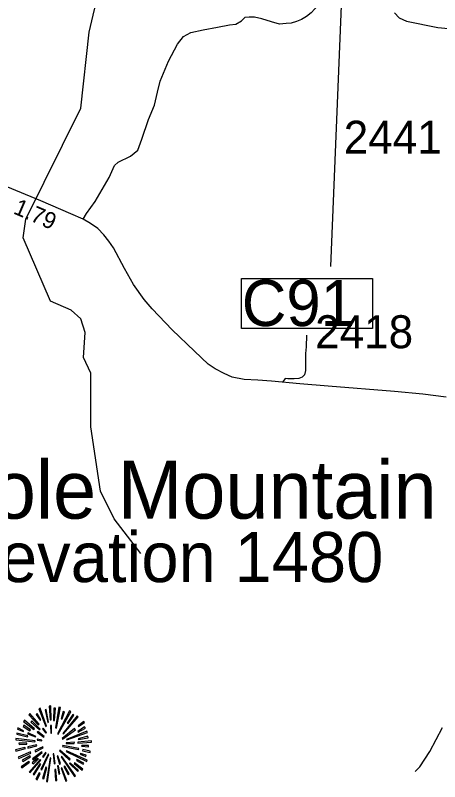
# Model space of a CAD drawing. Extents: x 1248089 to 1457196, y 820910 to 988753.
# Drawn here: x 1383196 to 1386417, y 869405 to 875215 of the extents above; entities that cross this region are included whole.
import ezdxf

# ---------------------------------------------------------------- set-up
doc = ezdxf.new("R2010")
doc.units = 0
for name, color, linetype in [('Exist Geographical Mountain Summit CELL', 7, 'Continuous'), ('Exist Geographical Mountain Summit Elevation Number Label', 7, 'Continuous'), ('Exist Geographical Mountain Summit Label', 7, 'Continuous'), ('Exist Hydrographic Misc Water Feature', 7, 'Continuous'), ('Exist Road Non-System Type 51', 7, 'Continuous'), ('Exist Road Primary US Structure Culvert Number Label', 7, 'Continuous'), ('Exist Road Secondary Type 51 Attributed', 7, 'Continuous'), ('Prop GRAU CAT1 Cell', 7, 'Continuous'), ('Prop Lane Lines', 7, 'Continuous')]:
    doc.layers.add(name, color=color, linetype=linetype)

msp = doc.modelspace()

# ---------------------------------------------------------------- linework, layer by layer
at = {"layer": 'Exist Geographical Mountain Summit CELL'}
for points in [[(1383375.3, 869958), (1383427.7, 869824.3), (1383433.6, 869826.3), (1383385.6, 869963.1)], [(1383443, 869854.1), (1383448.1, 869855.5), (1383430, 869951.4), (1383421.2, 869949.2)], [(1383452.5, 869976.9), (1383460.6, 869872.9), (1383467, 869873.7), (1383464.2, 869979)], [(1383484.5, 869868.6), (1383492.4, 869868.6), (1383499.6, 869963.1), (1383488.8, 869963.1)], [(1383508.5, 869811.8), (1383538.3, 869966), (1383527.3, 869969.6), (1383501.9, 869813.4)], [(1383514.9, 869768.3), (1383520.8, 869764.7), (1383618.1, 869933.9), (1383607.2, 869941.3)], [(1383543.9, 869882.3), (1383550.6, 869880.1), (1383569.5, 869933.9), (1383560, 869937.5)], [(1383298.4, 869911.5), (1383370.3, 869836.6), (1383376.9, 869841.6), (1383306.4, 869920.9)], [(1383353.5, 869914.4), (1383384.8, 869870.8), (1383388.5, 869873.7), (1383361.6, 869922.4)], [(1383557.1, 869771.2), (1383561.5, 869766.8), (1383672.7, 869895.4), (1383664.6, 869904.9)], [(1383632, 869914.4), (1383589.8, 869847.5), (1383595.7, 869845.2), (1383640.6, 869907.9)], [(1383255.5, 869824.3), (1383307.1, 869791.5), (1383311.5, 869796.7), (1383261.3, 869832.2)], [(1383257.7, 869862), (1383336.9, 869801), (1383341.3, 869805.4), (1383265, 869870.8)], [(1383314.3, 869856.1), (1383379.7, 869798.1), (1383384.1, 869802.4), (1383320.1, 869866.4)], [(1383463.4, 869830.1), (1383466.2, 869771.9), (1383471.4, 869772.5), (1383471.4, 869830.8)], [(1383672.7, 869781.4), (1383727.8, 869811.2), (1383722.1, 869821.3), (1383669.9, 869786.5)], [(1383672.7, 869827.1), (1383676.3, 869822.1), (1383722.1, 869854.7), (1383714.8, 869862)], [(1383206.1, 869763.9), (1383288.9, 869745), (1383291.1, 869751.5), (1383208.3, 869773.3)], [(1383211.9, 869802.4), (1383256.9, 869785), (1383259.1, 869790.9), (1383214.8, 869812.6)], [(1383288.9, 869768.3), (1383349.9, 869744.3), (1383352.2, 869748.6), (1383293.3, 869776.4)], [(1383361.6, 869779.2), (1383411.8, 869741.3), (1383416, 869747.1), (1383366.7, 869785.7)], [(1383400.9, 869805.4), (1383428.5, 869772.5), (1383432.8, 869776.9), (1383407.4, 869811.2)], [(1383550.6, 869731.2), (1383554.2, 869726.1), (1383651.5, 869798.1), (1383645.1, 869806.8)], [(1383584.6, 869725.4), (1383586.9, 869720.9), (1383743.1, 869778.4), (1383739.5, 869787.8)], [(1383200.9, 869721.7), (1383344.9, 869707.9), (1383345.5, 869713.7), (1383200.9, 869731.8)], [(1383362.3, 869719.6), (1383396.5, 869715.2), (1383397.3, 869719.6), (1383363.8, 869728.2)], [(1383582.6, 869700), (1383582.6, 869694.2), (1383642.9, 869694.2), (1383644.3, 869704.3)], [(1383669.1, 869697.8), (1383773.7, 869704.3), (1383774.4, 869713.7), (1383669.9, 869704.3)], [(1383676.3, 869725.4), (1383749.8, 869738.5), (1383746.8, 869749.4), (1383673.5, 869729.8)], [(1383198.1, 869646.2), (1383200.9, 869636), (1383273, 869657.1), (1383268.6, 869663.6)], [(1383225.1, 869686.9), (1383284.5, 869689.8), (1383284.5, 869697), (1383222.8, 869697)], [(1383289.7, 869668.8), (1383291.8, 869659.3), (1383358, 869676), (1383356.6, 869683.3)], [(1383344.9, 869640.4), (1383349.3, 869630.9), (1383406.7, 869661.3), (1383404.6, 869668)], [(1383553.4, 869672.4), (1383674.9, 869648.4), (1383677.1, 869657.1), (1383555.6, 869679.6)], [(1383698.9, 869673.8), (1383751.9, 869669.4), (1383751.9, 869678.1), (1383699.7, 869680.2)], [(1383706.9, 869639.6), (1383763.5, 869625.1), (1383764.9, 869636), (1383708.9, 869648.4)], [(1383217.6, 869590.9), (1383222.8, 869581.6), (1383313.7, 869621.5), (1383310.7, 869630.9)], [(1383252.6, 869559), (1383310.7, 869592.4), (1383306.4, 869599.7), (1383248.2, 869569.1)], [(1383325.2, 869577.9), (1383331, 869570.5), (1383400.1, 869627.3), (1383396.5, 869632.3)], [(1383388.5, 869497.9), (1383397.3, 869494.3), (1383450.3, 869611.2), (1383445.3, 869612.8)], [(1383402.3, 869596.7), (1383408.8, 869590.9), (1383429.2, 869623.6), (1383425.5, 869626.5)], [(1383482.3, 869615), (1383490.2, 869540.9), (1383499, 869541.4), (1383488.8, 869616.4)], [(1383514.3, 869597.5), (1383531.7, 869537.8), (1383539.7, 869541.4), (1383518.5, 869599.7)], [(1383531, 869638.2), (1383608, 869567.6), (1383613.1, 869576.4), (1383534.6, 869642.6)], [(1383543.3, 869593), (1383644.3, 869443.4), (1383651.5, 869449.2), (1383548.3, 869595.3)], [(1383581, 869633.1), (1383737.4, 869556.7), (1383741, 869567.6), (1383584.1, 869638.9)], [(1383688, 869612.8), (1383730.1, 869596.7), (1383733.7, 869605.5), (1383690.8, 869619.2)], [(1383240.2, 869517.5), (1383246, 869509.5), (1383302.8, 869551.7), (1383297.6, 869558.2)], [(1383302, 869478.2), (1383307.8, 869473.2), (1383389.3, 869568.4), (1383383.4, 869572.7)], [(1383332.6, 869540.9), (1383371.1, 869577.1), (1383364.4, 869581.6), (1383323.7, 869547.3)], [(1383382, 869540.9), (1383331.8, 869462.3), (1383338.2, 869457.3), (1383390, 869536.4)], [(1383431.3, 869407.1), (1383440.8, 869404.9), (1383466.2, 869583.6), (1383459.8, 869585.2)], [(1383608, 869541.4), (1383668.3, 869483.3), (1383674.9, 869488.5), (1383612.4, 869546.5)], [(1383641.4, 869542.9), (1383702.5, 869491.3), (1383708.9, 869498.6), (1383645.1, 869548.1)], [(1383659.6, 869564.8), (1383709.7, 869538.6), (1383714.8, 869545.9), (1383664, 869572.7)], [(1383352.2, 869423.8), (1383361.6, 869418), (1383383.4, 869467.3), (1383376.9, 869471.7)], [(1383411.8, 869427.5), (1383435.7, 869513.1), (1383428.5, 869513.9), (1383403, 869429.5)], [(1383494.6, 869497.9), (1383501.9, 869413), (1383509.9, 869415), (1383503.3, 869497.9)], [(1383533.8, 869464.5), (1383523, 869524.1), (1383516.4, 869524.1), (1383525.2, 869462.3)], [(1383543.3, 869507.4), (1383578.2, 869407.8), (1383586.9, 869411.4), (1383549.1, 869508.8)], [(1383564.3, 869518.9), (1383596.3, 869460.1), (1383604.4, 869464.5), (1383571.7, 869521.9)]]:
    msp.add_lwpolyline(points, close=True, dxfattribs=at)
at = {"layer": 'Exist Hydrographic Misc Water Feature'}
for points in [[(1384148.8, 871134.5), (1383945.8, 871397.8), (1383841.8, 871606.8), (1383768.8, 872094.1), (1383768.8, 872501.2), (1383712.8, 872620.5), (1383724.8, 872810.7), (1383693.8, 872913.1), (1383619.8, 872980.1), (1383462.8, 873049), (1383255.7, 873529.2), (1383275.8, 873669.9), (1383693.8, 874511.9), (1383755.7, 875088.4), (1383828.7, 875402), (1383832.7, 875595.6), (1383789.8, 875928.1), (1383684.8, 876087.8), (1383670.7, 876239), (1383725.8, 876471), (1383664.8, 876748.1), (1383326.4, 877192.6), (1383286.8, 877415.5), (1383288.7, 877507.4)], [(1386230.4, 869482.3), (1386265.2, 869516.9), (1386342.1, 869634.9), (1386438.4, 869816.5)]]:
    msp.add_lwpolyline(points, dxfattribs=at)
at = {"layer": 'Exist Road Non-System Type 51'}
for points in [[(1385910.2, 875624.9), (1385825, 875642.7), (1385800.6, 875642.7), (1385785.4, 875638.2), (1385767.2, 875626.4), (1385739.8, 875608.7), (1385682, 875540.8), (1385567.9, 875385.7), (1385497.9, 875294.2), (1385442.3, 875235.1), (1385405.8, 875207.1), (1385367.8, 875183.4), (1385329.7, 875168.7), (1385290.2, 875156.9), (1385250.6, 875152.4), (1385201.9, 875149.5), (1385141.1, 875165.7), (1385068, 875187.9), (1385011.7, 875202.6), (1384970.6, 875202.6), (1384938.7, 875199.7)], [(1386073.8, 875233.7), (1386110.3, 875195.3), (1386165.1, 875170.2), (1386403.9, 875122.9), (1386483.8, 875115.5), (1386509.7, 875103.7), (1386524.9, 875088.9), (1386529.5, 875071.2), (1386527.9, 875050.6), (1386520.3, 875012.2), (1386493, 874938.3), (1386483.8, 874914.7), (1386494.5, 874888.1), (1386512.7, 874866), (1386529.5, 874858.6), (1386552.3, 874842.4), (1386558.4, 874820.2), (1386552.3, 874672.5), (1386571.3, 874588.4), (1386585, 874526.4), (1386600.2, 874501.3), (1386615.4, 874486.5), (1386638.3, 874474.7), (1386665.7, 874462)], [(1383709.8, 873668.9), (1383735.5, 873714), (1383802.6, 873802.8), (1383908.1, 873985), (1383948.8, 874076.2), (1383977.6, 874102.6), (1384071, 874148.1), (1384126.1, 874193.7), (1384157.3, 874275.2), (1384207.6, 874426.3), (1384253.2, 874534.3), (1384274.7, 874632.6), (1384296.3, 874716.5), (1384358.6, 874867.6), (1384428, 874995.9), (1384473.5, 875055.8), (1384528.6, 875084.6), (1384622.1, 875106.2), (1384729.9, 875125.4), (1384821, 875142.2), (1384868.9, 875149.4), (1384912.1, 875173.4), (1384938.7, 875199.7)], [(1385406.2, 872789.6), (1385404.4, 872701.6), (1385399.2, 872651.7), (1385397.1, 872523), (1385389.6, 872488.3), (1385372.6, 872471.8), (1385348.1, 872460.9), (1385313.2, 872459), (1385263.3, 872459.9), (1385243.5, 872461.8), (1385226, 872436.2)]]:
    msp.add_lwpolyline(points, dxfattribs=at)
at = {"layer": 'Exist Road Primary US Structure Culvert Number Label'}
msp.add_line((1385690.6, 875826.6), (1385587, 873310.7), dxfattribs=at)
msp.add_lwpolyline([(1384911.7, 873219.5), (1385907.1, 873219.5), (1385907.1, 872839.6), (1384911.7, 872839.6)], close=True, dxfattribs=at)
at = {"layer": 'Exist Road Secondary Type 51 Attributed'}
msp.add_lwpolyline([(1386466.4, 872319.9), (1386287.9, 872342.9), (1386072.8, 872363.1), (1385570.9, 872404.8), (1385354.3, 872422.2), (1385141.1, 872440.9), (1385037.1, 872448.1), (1384933.2, 872453.9), (1384842.2, 872472.7), (1384780.1, 872500.1), (1384712.2, 872536.2), (1384660.2, 872570.9), (1384554.8, 872669.2), (1384386.3, 872831.9), (1384234.7, 872990.8), (1384174.4, 873059.8), (1384093.5, 873175.4), (1384025.6, 873296.8), (1383941.9, 873452.9), (1383906.2, 873502.7), (1383867.2, 873551.8), (1383821, 873598.1), (1383767.6, 873637.1), (1383709.8, 873668.9), (1383617.9, 873710.6), (1383389.8, 873808.9), (1383127.3, 873918.6)], dxfattribs=at)

# ---------------------------------------------------------------- texts
at = {"layer": 'Exist Geographical Mountain Summit Elevation Number Label'}
msp.add_text('Elevation 1480', height=380, dxfattribs=at).set_placement((1382627.2, 870918))
at = {"layer": 'Exist Geographical Mountain Summit Label'}
msp.add_text('Pole Mountain', height=440, dxfattribs=at).set_placement((1382632, 871399.1))
at = {"layer": 'Exist Road Primary US Structure Culvert Number Label'}
msp.add_text('C91', height=350, dxfattribs=at).set_placement((1384915, 872859.4))
at = {"layer": 'Prop GRAU CAT1 Cell'}
msp.add_text('1.79', height=125, rotation=336.69721, dxfattribs=at).set_placement((1383174, 873715.1))
at = {"layer": 'Prop Lane Lines'}
for s, p in [('2441', (1385688.7, 874165.8)), ('2418', (1385471.5, 872691.3))]:
    msp.add_text(s, height=250, dxfattribs=at).set_placement(p)

doc.saveas('drawing.dxf')
